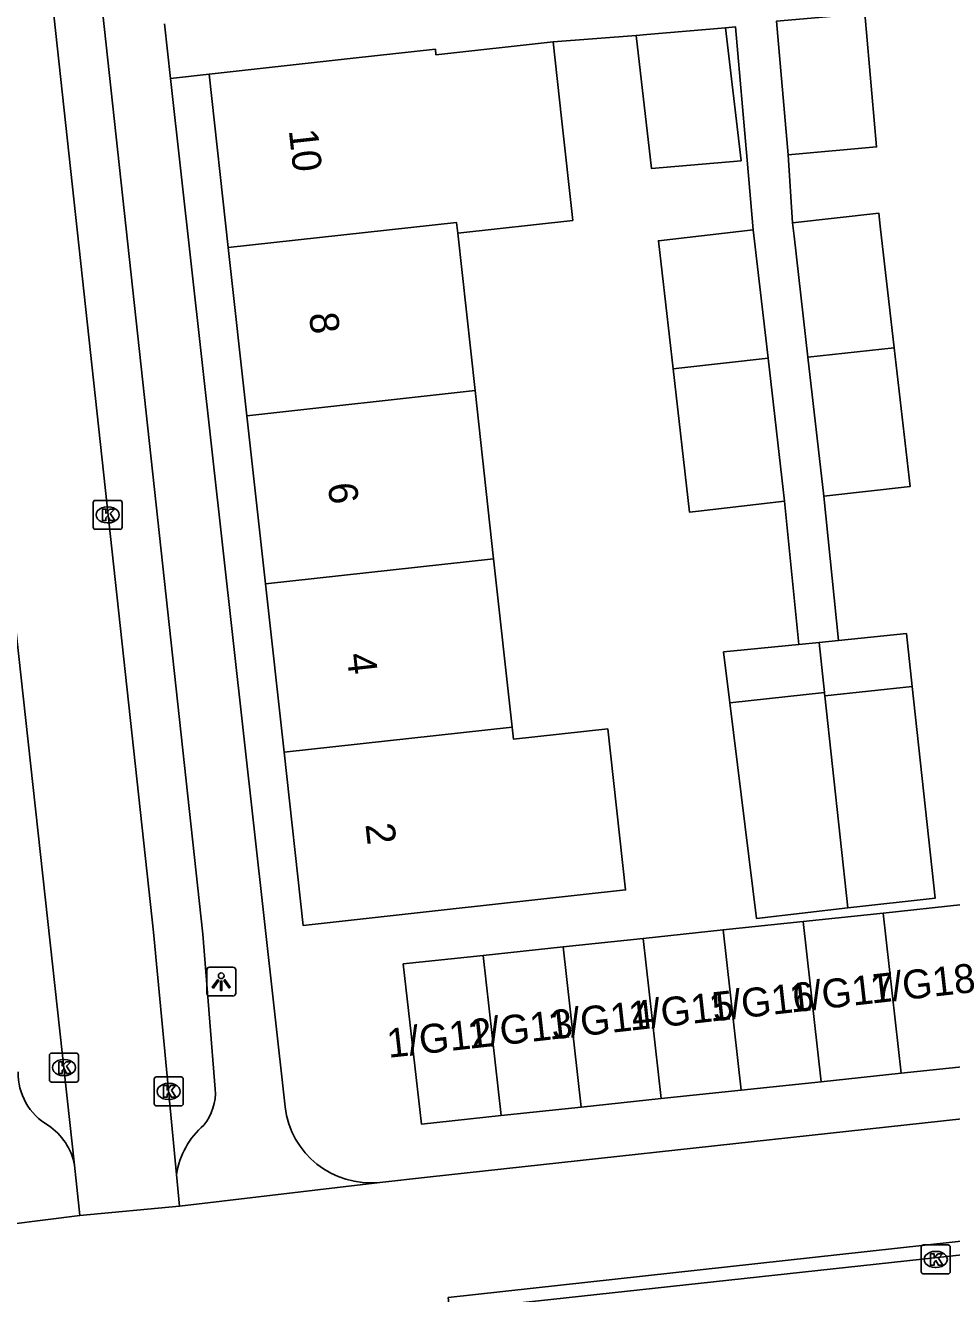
# Model space of a CAD drawing. Extents: x 160026 to 161302, y 384757 to 385701.
# Drawn here: x 161114.51 to 161146.5, y 385081.78 to 385125.57 of the extents above; entities that cross this region are included whole.
import ezdxf

# ---------------------------------------------------------------- set-up
doc = ezdxf.new("R2010")
doc.units = 0
for name, color, linetype in [('IMGEO_Kolk', 7, 'Continuous'), ('IMGEO_Lichtpunt', 7, 'Continuous'), ('IMGEO_Pand', 7, 'Continuous'), ('IMGEO_Pand_nummerreeks', 7, 'Continuous'), ('IMGEO_Rijbaan_lokaal_open', 7, 'Continuous'), ('IMGEO_Voetpad_open', 7, 'Continuous')]:
    doc.layers.add(name, color=color, linetype=linetype)

msp = doc.modelspace()

# ---------------------------------------------------------------- linework, layer by layer
at = {"layer": 'IMGEO_Kolk'}
for p, q in [((161116.855, 385108.241), (161116.855, 385109.093)), ((161116.93, 385109.167), (161117.782, 385109.167)), ((161117.343, 385108.947), (161117.368, 385108.947)), ((161117.856, 385109.093), (161117.856, 385108.241)), ((161117.782, 385108.167), (161116.93, 385108.167)), ((161117.366, 385108.387), (161117.341, 385108.387)), ((161115.422, 385090.084), (161116.274, 385090.084)), ((161115.347, 385089.158), (161115.347, 385090.01)), ((161115.835, 385089.864), (161115.86, 385089.864)), ((161116.348, 385090.01), (161116.348, 385089.158)), ((161115.858, 385089.304), (161115.833, 385089.304)), ((161118.963, 385088.333), (161118.963, 385089.185)), ((161119.038, 385089.259), (161119.89, 385089.259)), ((161119.964, 385089.185), (161119.964, 385088.333)), ((161116.274, 385089.084), (161115.422, 385089.084)), ((161119.451, 385089.039), (161119.476, 385089.039)), ((161119.474, 385088.479), (161119.449, 385088.479)), ((161119.89, 385088.259), (161119.038, 385088.259)), ((161145.447, 385082.532), (161145.447, 385083.384)), ((161145.522, 385083.458), (161146.374, 385083.458)), ((161145.935, 385083.238), (161145.96, 385083.238)), ((161146.448, 385083.384), (161146.448, 385082.532)), ((161145.958, 385082.678), (161145.933, 385082.678)), ((161146.374, 385082.458), (161145.522, 385082.458))]:
    msp.add_line(p, q, dxfattribs=at)
for points in [[(161116.855, 385108.241), (161116.855, 385109.093)], [(161116.93, 385109.167), (161117.782, 385109.167)], [(161117.856, 385109.093), (161117.856, 385108.241)], [(161117.176, 385108.867), (161117.299, 385108.867), (161117.299, 385108.716), (161117.429, 385108.867), (161117.593, 385108.867), (161117.447, 385108.716), (161117.6, 385108.467), (161117.448, 385108.467), (161117.363, 385108.631), (161117.299, 385108.564), (161117.299, 385108.467), (161117.176, 385108.467), (161117.176, 385108.867)], [(161117.782, 385108.167), (161116.93, 385108.167)], [(161115.422, 385090.084), (161116.274, 385090.084)], [(161115.347, 385089.158), (161115.347, 385090.01)], [(161115.668, 385089.784), (161115.791, 385089.784), (161115.791, 385089.633), (161115.921, 385089.784), (161116.085, 385089.784), (161115.939, 385089.633), (161116.092, 385089.384), (161115.94, 385089.384), (161115.855, 385089.548), (161115.791, 385089.481), (161115.791, 385089.384), (161115.668, 385089.384), (161115.668, 385089.784)], [(161116.348, 385090.01), (161116.348, 385089.158)], [(161118.963, 385088.333), (161118.963, 385089.185)], [(161119.038, 385089.259), (161119.89, 385089.259)], [(161119.964, 385089.185), (161119.964, 385088.333)], [(161116.274, 385089.084), (161115.422, 385089.084)], [(161119.284, 385088.959), (161119.407, 385088.959), (161119.407, 385088.808), (161119.537, 385088.959), (161119.701, 385088.959), (161119.555, 385088.808), (161119.708, 385088.559), (161119.556, 385088.559), (161119.471, 385088.723), (161119.407, 385088.656), (161119.407, 385088.559), (161119.284, 385088.559), (161119.284, 385088.959)], [(161119.89, 385088.259), (161119.038, 385088.259)], [(161145.447, 385082.532), (161145.447, 385083.384)], [(161145.522, 385083.458), (161146.374, 385083.458)], [(161145.768, 385083.158), (161145.891, 385083.158), (161145.891, 385083.007), (161146.021, 385083.158), (161146.185, 385083.158), (161146.039, 385083.007), (161146.192, 385082.758), (161146.04, 385082.758), (161145.955, 385082.922), (161145.891, 385082.855), (161145.891, 385082.758), (161145.768, 385082.758), (161145.768, 385083.158)], [(161146.448, 385083.384), (161146.448, 385082.532)], [(161146.374, 385082.458), (161145.522, 385082.458)]]:
    msp.add_lwpolyline(points, dxfattribs=at)
for centre, start, end in [((161116.932, 385109.091), 91.552, 178.448), ((161116.932, 385109.091), 91.552, 178.448), ((161117.78, 385109.091), 1.552, 88.448), ((161117.78, 385109.091), 1.552, 88.448), ((161116.932, 385108.243), 181.552, 268.448), ((161116.932, 385108.243), 181.552, 268.448), ((161117.78, 385108.243), 271.552, 358.448), ((161117.78, 385108.243), 271.552, 358.448), ((161115.424, 385090.008), 91.552, 178.448), ((161115.424, 385090.008), 91.552, 178.448), ((161116.272, 385090.008), 1.552, 88.448), ((161116.272, 385090.008), 1.552, 88.448), ((161119.04, 385089.183), 91.552, 178.448), ((161119.04, 385089.183), 91.552, 178.448), ((161119.888, 385089.183), 1.552, 88.448), ((161119.888, 385089.183), 1.552, 88.448), ((161115.424, 385089.16), 181.552, 268.448), ((161115.424, 385089.16), 181.552, 268.448), ((161116.272, 385089.16), 271.552, 358.448), ((161116.272, 385089.16), 271.552, 358.448), ((161119.04, 385088.335), 181.552, 268.448), ((161119.04, 385088.335), 181.552, 268.448), ((161119.888, 385088.335), 271.552, 358.448), ((161119.888, 385088.335), 271.552, 358.448), ((161145.524, 385083.382), 91.552, 178.448), ((161145.524, 385083.382), 91.552, 178.448), ((161146.372, 385083.382), 1.552, 88.448), ((161146.372, 385083.382), 1.552, 88.448), ((161145.524, 385082.534), 181.552, 268.448), ((161145.524, 385082.534), 181.552, 268.448), ((161146.372, 385082.534), 271.552, 358.448), ((161146.372, 385082.534), 271.552, 358.448)]:
    msp.add_arc(centre, 0.0765, start, end, dxfattribs=at)
for centre, major_axis, ratio, start_param, end_param in [((161117.342, 385108.667), (-0.387, 0.002), 0.722429, 4.712389, 7.853982), ((161117.367, 385108.667), (-0.39, 0.002), 0.717154, 1.570796, 4.712389), ((161115.834, 385089.584), (-0.387, 0.002), 0.722429, 4.712389, 7.853982), ((161115.859, 385089.584), (-0.39, 0.002), 0.717154, 1.570796, 4.712389), ((161119.45, 385088.759), (-0.387, 0.002), 0.722429, 4.712389, 7.853982), ((161119.475, 385088.759), (-0.39, 0.002), 0.717154, 1.570796, 4.712389), ((161145.934, 385082.958), (-0.387, 0.002), 0.722429, 4.712389, 7.853982), ((161145.959, 385082.958), (-0.39, 0.002), 0.717154, 1.570796, 4.712389)]:
    msp.add_ellipse(centre, major_axis=major_axis, ratio=ratio, start_param=start_param, end_param=end_param, dxfattribs=at)
at = {"layer": 'IMGEO_Lichtpunt'}
for p, q in [((161120.781, 385092.956), (161120.781, 385092.149)), ((161120.781, 385092.956), (161120.781, 385092.149)), ((161121.683, 385093.051), (161120.875, 385093.051)), ((161121.683, 385093.051), (161120.875, 385093.051)), ((161121.777, 385092.149), (161121.777, 385092.956)), ((161121.777, 385092.149), (161121.777, 385092.956)), ((161120.875, 385092.055), (161121.683, 385092.055)), ((161120.875, 385092.055), (161121.683, 385092.055))]:
    msp.add_line(p, q, dxfattribs=at)
for points in [[(161121.155, 385092.62), (161121.194, 385092.592), (161121.006, 385092.33), (161120.968, 385092.357), (161121.155, 385092.62)], [(161121.257, 385092.572), (161121.304, 385092.572), (161121.304, 385092.25), (161121.257, 385092.25), (161121.257, 385092.572)], [(161121.367, 385092.592), (161121.405, 385092.619), (161121.592, 385092.357), (161121.553, 385092.329), (161121.367, 385092.592)]]:
    msp.add_lwpolyline(points, dxfattribs=at)
msp.add_circle((161121.28, 385092.754), 0.0994, dxfattribs=at)
for centre, start, end in [((161120.875, 385092.956), 90, 180), ((161120.875, 385092.956), 90, 180), ((161121.683, 385092.956), 0, 90), ((161121.683, 385092.956), 0, 90), ((161120.875, 385092.149), 180, 270), ((161120.875, 385092.149), 180, 270), ((161121.683, 385092.149), 270, 0), ((161121.683, 385092.149), 270, 360)]:
    msp.add_arc(centre, 0.0946, start, end, dxfattribs=at)
at = {"layer": 'IMGEO_Pand'}
for points in [[(161143.502, 385125.976), (161140.446, 385125.708), (161140.849, 385121.101)], [(161143.502, 385125.976), (161143.905, 385121.368), (161140.849, 385121.101)], [(161138.692, 385125.487), (161139.228, 385120.892), (161136.137, 385120.621), (161135.601, 385125.217)], [(161138.692, 385125.487), (161135.976, 385125.25), (161135.601, 385125.217)], [(161132.735, 385124.999), (161128.693, 385124.552), (161128.672, 385124.744), (161125.83, 385124.43), (161120.86, 385123.88)], [(161132.735, 385124.999), (161133.026, 385122.364), (161133.416, 385118.835), (161129.442, 385118.397)], [(161121.521, 385117.895), (161120.86, 385123.88)], [(161141.004, 385118.744), (161143.979, 385119.086), (161144.031, 385118.629), (161144.513, 385114.431)], [(161121.521, 385117.895), (161129.401, 385118.765), (161129.442, 385118.397)], [(161141.004, 385118.744), (161141.057, 385118.287), (161141.537, 385114.111)], [(161129.442, 385118.397), (161130.043, 385112.958)], [(161136.88, 385113.712), (161136.373, 385118.131), (161139.65, 385118.508)], [(161140.159, 385114.075), (161139.695, 385118.113), (161139.65, 385118.508)], [(161122.163, 385112.088), (161121.521, 385117.895)], [(161144.513, 385114.431), (161141.537, 385114.111)], [(161144.513, 385114.431), (161145.063, 385109.651), (161142.088, 385109.31)], [(161140.159, 385114.075), (161137.183, 385113.746), (161136.88, 385113.712)], [(161140.727, 385109.136), (161137.752, 385108.794), (161137.449, 385108.759), (161136.88, 385113.712)], [(161140.727, 385109.136), (161140.159, 385114.075)], [(161141.537, 385114.111), (161142.088, 385109.31)], [(161122.163, 385112.088), (161130.043, 385112.958)], [(161130.043, 385112.958), (161130.684, 385107.15)], [(161122.804, 385106.28), (161122.163, 385112.088)], [(161122.804, 385106.28), (161130.684, 385107.15)], [(161130.684, 385107.15), (161131.326, 385101.342)], [(161123.446, 385100.472), (161122.804, 385106.28)], [(161142.585, 385104.33), (161144.937, 385104.565), (161145.135, 385102.745)], [(161138.839, 385102.171), (161138.622, 385103.936), (161138.974, 385103.971), (161141.219, 385104.194)], [(161141.919, 385104.264), (161141.219, 385104.194)], [(161142.585, 385104.33), (161141.919, 385104.264)], [(161141.919, 385104.264), (161142.107, 385102.532)], [(161138.839, 385102.171), (161142.107, 385102.532)], [(161142.107, 385102.532), (161142.111, 385102.499), (161142.119, 385102.421)], [(161142.119, 385102.421), (161145.135, 385102.745)], [(161142.917, 385095.093), (161142.119, 385102.421)], [(161145.135, 385102.745), (161145.931, 385095.435), (161142.917, 385095.093)], [(161142.917, 385095.093), (161139.756, 385094.734), (161138.839, 385102.171)], [(161131.326, 385101.342), (161123.446, 385100.472)], [(161123.446, 385100.472), (161124.107, 385094.488), (161129.077, 385095.037), (161135.238, 385095.717), (161134.624, 385101.276), (161131.373, 385100.917), (161131.326, 385101.342)], [(161141.367, 385094.627), (161144.128, 385094.92)], [(161144.128, 385094.92), (161146.889, 385095.212)], [(161144.128, 385094.92), (161144.755, 385089.389)], [(161138.605, 385094.334), (161141.367, 385094.627)], [(161141.367, 385094.627), (161141.994, 385089.096)], [(161133.083, 385093.749), (161135.844, 385094.041)], [(161135.844, 385094.041), (161138.605, 385094.334)], [(161136.472, 385088.51), (161135.844, 385094.041)], [(161139.233, 385088.803), (161138.605, 385094.334)], [(161130.321, 385093.456), (161133.083, 385093.749)], [(161133.083, 385093.749), (161133.71, 385088.218)], [(161130.949, 385087.925), (161128.188, 385087.632), (161127.56, 385093.163), (161130.321, 385093.456)], [(161130.321, 385093.456), (161130.949, 385087.925)], [(161147.517, 385089.681), (161144.755, 385089.389)], [(161144.755, 385089.389), (161141.994, 385089.096)], [(161139.233, 385088.803), (161136.472, 385088.51)], [(161141.994, 385089.096), (161139.233, 385088.803)], [(161136.472, 385088.51), (161133.71, 385088.218)], [(161133.71, 385088.218), (161130.949, 385087.925)]]:
    msp.add_lwpolyline(points, dxfattribs=at)
at = {"layer": 'IMGEO_Rijbaan_lokaal_open'}
for points in [[(161104.257, 385195.371), (161116.209, 385086.218)], [(161119.734, 385085.893), (161118.94, 385094.258), (161108.106, 385193.811)], [(161116.399, 385084.479), (161116.209, 385086.218)], [(161119.734, 385085.893), (161119.838, 385084.801)], [(161119.838, 385084.801), (161116.399, 385084.479)], [(161159.149, 385084.448), (161129.163, 385081.192)]]:
    msp.add_lwpolyline(points, dxfattribs=at)
at = {"layer": 'IMGEO_Voetpad_open'}
for points in [[(161110.079, 385191.288), (161120.638, 385094.189), (161121.074, 385088.841)], [(161119.529, 385123.732), (161119.319, 385125.617)], [(161135.601, 385125.217), (161132.735, 385124.999)], [(161139.65, 385118.508), (161139.435, 385120.91), (161139.032, 385125.517), (161138.692, 385125.487)], [(161120.86, 385123.88), (161119.529, 385123.732)], [(161123.483, 385088.222), (161119.529, 385123.732)], [(161140.849, 385121.101), (161141.004, 385118.744)], [(161141.219, 385104.194), (161140.727, 385109.136)], [(161142.088, 385109.31), (161142.585, 385104.33)], [(161126.752, 385085.62), (161128.395, 385085.799), (161158.757, 385089.116), (161161.96, 385089.466)], [(161119.838, 385084.801), (161126.752, 385085.62)], [(161129.163, 385081.192), (161129.114, 385081.642), (161159.096, 385084.932), (161159.149, 385084.448)], [(161108.953, 385083.555), (161109.091, 385083.555), (161116.399, 385084.479)]]:
    msp.add_lwpolyline(points, dxfattribs=at)
for centre, radius, start, end in [((161116.367, 385089.402), 2.105, 179.1137, 239.8014), ((161119.277, 385088.725), 1.8, 321.1768, 3.7016), ((161126.43, 385088.57), 2.967, 186.7284, 276.2347), ((161114.132, 385085.827), 2.114, 10.6658, 56.1897), ((161122.516, 385085.462), 2.815, 130.7023, 171.1942)]:
    msp.add_arc(centre, radius, start, end, dxfattribs=at)

# ---------------------------------------------------------------- texts
at = {"layer": 'IMGEO_Pand_nummerreeks'}
for s, rotation, p in [('10', 276.3023, (161123.609, 385121.945)), ('8', 276.3023, (161124.309, 385115.609)), ('6', 276.304, (161124.958, 385109.734)), ('4', 276.304, (161125.607, 385103.856)), ('2', 276.3023, (161126.256, 385097.98)), ('1/G18', 6.4114, (161143.739, 385091.792)), ('1/G17', 6.4114, (161140.956, 385091.48)), ('1/G16', 6.4114, (161138.177, 385091.167)), ('1/G14', 6.4114, (161132.619, 385090.543)), ('1/G15', 6.4114, (161135.398, 385090.855)), ('1/G13', 6.4114, (161129.84, 385090.23)), ('1/G12', 6.4114, (161127.054, 385089.917))]:
    msp.add_text(s, height=1, rotation=rotation, dxfattribs=at).set_placement(p)

doc.saveas('drawing.dxf')
